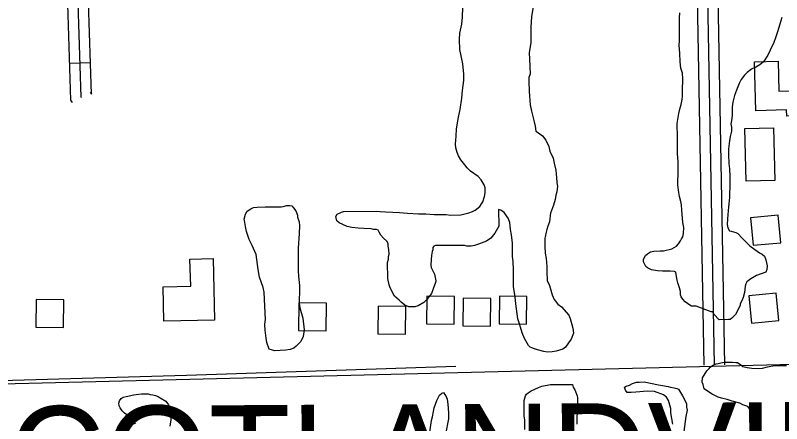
# Model space of a CAD drawing. Extents: x 3313442 to 3351311, y 721974 to 747360.
# Drawn here: x 3330551 to 3331661, y 738784 to 739375 of the extents above; entities that cross this region are included whole.
import ezdxf

# ---------------------------------------------------------------- set-up
doc = ezdxf.new("R2010")
doc.units = 0
for name, color, linetype in [('V-BLDG-OTLN', 7, 'Continuous'), ('V-ROAD-CNTR', 7, 'Continuous'), ('V-SITE-VEGE', 7, 'Continuous'), ('V-TOPO-GNAM-IDEN', 7, 'Continuous')]:
    doc.layers.add(name, color=color, linetype=linetype)

msp = doc.modelspace()

# ---------------------------------------------------------------- linework, layer by layer
at = {"layer": 'V-BLDG-OTLN'}
for points in [[(3331623.8, 739236.9), (3331621.5, 739307.6), (3331655.8, 739308.7), (3331657.2, 739265.3), (3331693.2, 739266.5), (3331694.4, 739230.3), (3331668.4, 739229.4), (3331668.2, 739238.4)], [(3331609.8, 739135.1), (3331607.8, 739211.3), (3331649.2, 739212.4), (3331651.2, 739136.2)], [(3331616, 739082), (3331619.8, 739042.2), (3331659.7, 739046), (3331655.9, 739085.8)], [(3330766.1, 738932.3), (3330764.9, 738981.9), (3330804.8, 738982.9), (3330803.8, 739022), (3330837.3, 739022.9), (3330839.4, 738934.1)], [(3331613.4, 738969.3), (3331617.2, 738929.5), (3331657, 738933.3), (3331653.2, 738973.1)], [(3330580.6, 738923.9), (3330620.6, 738923.4), (3330621.1, 738963.4), (3330581.1, 738963.9)], [(3331146.6, 738928.5), (3331186.6, 738928), (3331187, 738968), (3331147, 738968.5)], [(3331199.1, 738925.5), (3331239.1, 738925), (3331239.6, 738965), (3331199.6, 738965.5)], [(3331251.6, 738928.7), (3331291.6, 738928.2), (3331292.1, 738968.2), (3331252.1, 738968.7)], [(3330960.9, 738919), (3331000.9, 738918.5), (3331001.4, 738958.5), (3330961.4, 738959)], [(3331076.2, 738914), (3331116.2, 738913.6), (3331116.7, 738953.6), (3331076.7, 738954)]]:
    msp.add_lwpolyline(points, close=True, dxfattribs=at)
at = {"layer": 'V-ROAD-CNTR'}
msp.add_line((3330629.7, 739305.8), (3330659.7, 739306.7), dxfattribs=at)
for points in [[(3330633.4, 739248.8), (3330631.4, 739252.3), (3330625.4, 739438.1), (3330615.3, 739725.9), (3330601.7, 739956.6)], [(3330646.4, 739256.3), (3330646.3, 739256.5), (3330640.4, 739438.6), (3330630.3, 739726.6), (3330616.6, 739957.5)], [(3331532.8, 739721.5), (3331548.3, 738868.8)], [(3331547.8, 739721.8), (3331563.3, 738869.1)], [(3331562.8, 739722.1), (3331578.3, 738869.4)], [(3330659.4, 739263.8), (3330661.2, 739260.8), (3330655.4, 739439.1), (3330655.5, 739435.5)], [(3332435.9, 738888.7), (3329869.9, 738824.8)], [(3331188.9, 738867), (3330798.6, 738853.8), (3330411.9, 738842.6), (3330330.8, 738840)]]:
    msp.add_lwpolyline(points, dxfattribs=at)
at = {"layer": 'V-SITE-VEGE'}
for points in [[(3331157.5, 739087), (3331163.4, 739087), (3331175.1, 739086.8), (3331181.3, 739086.1), (3331196.1, 739086.2), (3331207.8, 739089.4), (3331213, 739091.2), (3331216.8, 739093.3), (3331223.6, 739098.2), (3331226, 739102.3), (3331228, 739105.4), (3331230.4, 739113), (3331231.7, 739118.2), (3331231.7, 739125.5), (3331229.9, 739129.9), (3331225.7, 739136.8), (3331221.5, 739141.9), (3331210.1, 739149.4), (3331205.6, 739154.2), (3331201.8, 739158.6), (3331196.2, 739166.2), (3331193, 739171.7), (3331190.9, 739176.8), (3331188.8, 739183.4), (3331188.4, 739188.5), (3331189.4, 739200.2), (3331190, 739210.9), (3331192.9, 739227.5), (3331195.3, 739238.9), (3331197.5, 739255.4), (3331198.5, 739266.1), (3331200.4, 739281), (3331200.4, 739289.9), (3331199.2, 739304.7), (3331194.9, 739325.7), (3331194.1, 739340.2), (3331194.7, 739349.2), (3331197.7, 739362.6), (3331198.7, 739372.3), (3331198.9, 739386.4)], [(3331301.9, 739393.8), (3331298.6, 739373.1), (3331297.7, 739357.9), (3331297.5, 739335.5), (3331295.2, 739321.4), (3331296.4, 739301.7), (3331296.8, 739290), (3331294.8, 739285.2), (3331294.9, 739279.7), (3331295.3, 739264.8), (3331296.9, 739245.6), (3331298.7, 739236.6), (3331302.2, 739222.9), (3331303.7, 739214.6), (3331305.1, 739207.7), (3331308.9, 739205), (3331314.8, 739200.6), (3331319.3, 739194.4), (3331323.9, 739185.5), (3331325.3, 739178.6), (3331329.9, 739168.6), (3331331.3, 739161.1), (3331334.1, 739151.1), (3331334.2, 739145.2), (3331334.9, 739140.8), (3331335.3, 739132.5), (3331336.1, 739127.7), (3331335.1, 739119.7), (3331334.1, 739114.6), (3331332.8, 739108.7), (3331330.4, 739100.4), (3331327.4, 739092.8), (3331326, 739089), (3331325.7, 739085.6), (3331325.1, 739080.7), (3331324.8, 739076.2), (3331322.4, 739070), (3331320.7, 739065.2), (3331319.4, 739059.3), (3331319.1, 739056.2), (3331318.1, 739052.8), (3331317.8, 739046.9), (3331318.1, 739041), (3331318.6, 739031), (3331319.7, 739023.1), (3331320.8, 739011.4), (3331320.9, 739003.8), (3331321.3, 738991.4), (3331324.5, 738983.9), (3331328.4, 738970.5), (3331331.5, 738964), (3331336.7, 738957.1), (3331342.3, 738953), (3331352.7, 738941), (3331354.5, 738936.2), (3331358.7, 738922.1), (3331359.5, 738914.9), (3331356.1, 738906.6), (3331352.4, 738901.1), (3331347.9, 738894.8), (3331343.8, 738891.7), (3331334.5, 738888.9), (3331328.7, 738887.8), (3331321.8, 738887.4), (3331316.3, 738888.7)], [(3331604.1, 739052.6), (3331614.8, 739041.7), (3331622.1, 739036.2), (3331629.1, 739031.5), (3331632.9, 739029.4), (3331636, 739026.7), (3331638.1, 739021.2), (3331639.9, 739012.6), (3331639.6, 739007.1), (3331638.2, 739003.3), (3331624.5, 738998.4), (3331616.6, 738993.8), (3331610.8, 738989.3), (3331609.1, 738986.5), (3331608.1, 738983.1), (3331607.1, 738973.8), (3331605.1, 738966.5), (3331603.4, 738961.7), (3331601.1, 738957.5), (3331601.1, 738955.1), (3331594.3, 738941.9), (3331588.8, 738936.7), (3331586.4, 738935), (3331584, 738934.6), (3331570.6, 738934.5), (3331562.9, 738942.7), (3331561.2, 738945.8), (3331559.1, 738946.1), (3331537, 738953.9), (3331534.6, 738953.9), (3331530.4, 738954.2), (3331528, 738955.5), (3331521.1, 738960.3), (3331517.9, 738964.4), (3331515.5, 738967.8), (3331514.4, 738970.6), (3331514.4, 738975.4), (3331513, 738980.9), (3331510.5, 738988.1), (3331509.5, 738991.9), (3331508, 738999.8), (3331507.6, 739003.3), (3331505.6, 739004.3), (3331499.7, 739004.6), (3331488.3, 739004.8), (3331481.1, 739005.5), (3331472.5, 739006.8), (3331466.6, 739009.8), (3331464.2, 739011.5), (3331461, 739018.4), (3331461, 739022.2), (3331464, 739027.4), (3331466.8, 739029.8), (3331471.2, 739032.6), (3331475.7, 739033.7), (3331485, 739034.1), (3331489.8, 739034.1), (3331501.9, 739037.3), (3331508.7, 739041.2), (3331511.4, 739044.3), (3331514.5, 739048.5), (3331516.2, 739051.6), (3331517.9, 739054.4), (3331518.9, 739059.2), (3331519.2, 739068.2), (3331517.7, 739075.4), (3331516.6, 739092.9), (3331515.8, 739100.9), (3331515.1, 739105.7), (3331513, 739112.9), (3331511.9, 739118.8), (3331510.8, 739129.1), (3331510.7, 739135.6), (3331511.3, 739144.6), (3331511.2, 739163.2), (3331510.4, 739174.9), (3331510.2, 739203.5), (3331509.7, 739213.2), (3331509.7, 739218.7), (3331512, 739233.2), (3331514, 739241.1), (3331515.3, 739245.9), (3331516.7, 739253.2), (3331517.3, 739258), (3331517.2, 739271.8), (3331517.8, 739277.7), (3331517.8, 739283.2), (3331517.4, 739291.4), (3331514.9, 739298.7), (3331513.8, 739308), (3331513.4, 739320.4), (3331512.6, 739331.7), (3331513.2, 739338.6), (3331513, 739360), (3331513.3, 739371.4), (3331513.6, 739378.9)], [(3331661.5, 739371.9), (3331657.8, 739360.8), (3331655.4, 739352.9), (3331652.1, 739342.5), (3331649.7, 739335.6), (3331644.3, 739324.9), (3331640.9, 739317.6), (3331634.8, 739307.9), (3331629.3, 739303.4), (3331623.5, 739299.9), (3331617.6, 739297.1), (3331611.1, 739292.2), (3331607, 739288.7), (3331602.6, 739282.1), (3331599.5, 739276.3), (3331595.5, 739266.6), (3331592.8, 739259.3), (3331590.4, 739249.6), (3331589.5, 739242.7), (3331589.6, 739230), (3331588.2, 739223.1), (3331587.6, 739218.3), (3331588.3, 739213.4), (3331588.4, 739207.6), (3331586.4, 739199.6), (3331585.4, 739193.4), (3331584.1, 739181.7), (3331584.2, 739173.1), (3331584.6, 739160.7), (3331585.3, 739153.1), (3331585.8, 739141.7), (3331585.9, 739132.4), (3331585.7, 739111.4), (3331584.1, 739098), (3331582.5, 739080.7), (3331581.9, 739072.5), (3331582.9, 739067.3), (3331585.4, 739063.2), (3331587.8, 739062.9), (3331594.7, 739060.8), (3331597.8, 739059.1), (3331604.1, 739052.6)], [(3331316.3, 738888.7), (3331307.3, 738891), (3331302.8, 738892.4), (3331299, 738893.7), (3331296.9, 738894.8), (3331294.5, 738897.1), (3331288.6, 738907.4), (3331285, 738915.3), (3331282.9, 738923.9), (3331281.1, 738928.4), (3331279, 738935.6), (3331277.9, 738942.8), (3331276.1, 738957.7), (3331275, 738967.6), (3331272.4, 738982.8), (3331272.4, 738991.7), (3331272.6, 739003.8), (3331272.6, 739007.2), (3331272.2, 739018.3), (3331271.1, 739026.5), (3331270.9, 739045.1), (3331269.8, 739057.5), (3331268.3, 739065.1), (3331267.2, 739075.4), (3331264.8, 739081.6), (3331259.2, 739089.5), (3331254.3, 739092.9), (3331250.9, 739094.3), (3331251.1, 739069.8), (3331245.3, 739059.8), (3331239.5, 739052.8), (3331233.3, 739048.3), (3331222, 739043.7), (3331215.8, 739041.9), (3331211.3, 739041.2), (3331205.1, 739041.2), (3331201.7, 739041.8), (3331194.8, 739042.1), (3331167.2, 739041.9), (3331159.6, 739041.8), (3331157.2, 739040.8), (3331155.9, 739039), (3331155.5, 739035.6), (3331154.5, 739033.2), (3331153.5, 739027.3), (3331153.2, 739021.5), (3331152.6, 739013.5), (3331153.3, 739010.1), (3331155.1, 739006.3), (3331158.2, 739000.5), (3331160, 738990.8), (3331159.7, 738988.4), (3331156.3, 738979.1), (3331153.6, 738972.5), (3331147.2, 738963.9), (3331142.4, 738959.3), (3331134.5, 738954.8), (3331129.7, 738953.4), (3331121, 738953.3), (3331115.2, 738955.7), (3331109.6, 738960.1), (3331106.8, 738962.8), (3331100.2, 738968.6), (3331097.5, 738973.1), (3331093.6, 738982), (3331092.5, 738985.1), (3331090.4, 738994.1), (3331090.2, 739017.5), (3331091.5, 739022.3), (3331091.5, 739026.1), (3331092.2, 739029.6), (3331092.1, 739036.1), (3331091.1, 739040.9), (3331091, 739044.7), (3331088.9, 739048.2), (3331084.1, 739052.6), (3331080.2, 739056.7), (3331077.8, 739061.2), (3331076.4, 739064.3), (3331074, 739064.9), (3331069.8, 739065.2), (3331066.4, 739065.9), (3331055.7, 739066.8), (3331047.4, 739067.1), (3331038.1, 739068.1), (3331031.6, 739069.4), (3331019.8, 739074.8), (3331016.7, 739077.6), (3331014.9, 739083.7), (3331017.3, 739087.2), (3331023.1, 739090.4), (3331026.2, 739091.4), (3331073.8, 739091.8), (3331079.6, 739091.2), (3331087.2, 739090.9), (3331097.5, 739090.3), (3331107.2, 739089.7), (3331118.9, 739088.7), (3331135.1, 739087.8), (3331145.5, 739087.6), (3331157.5, 739087)], [(3331623.5, 738780.9), (3331623.4, 738788.8), (3331623, 738794), (3331615.4, 738803.2), (3331614, 738806.7), (3331611.9, 738808.7), (3331604.6, 738811.4), (3331600.5, 738813.5), (3331589.4, 738816.8), (3331582.2, 738819.2), (3331573.9, 738820.8), (3331569.1, 738822.5), (3331565.2, 738824.2), (3331560.4, 738826.6), (3331553.5, 738831), (3331549, 738834.4), (3331547.5, 738840.6), (3331546.1, 738844), (3331546.4, 738850.6), (3331552.6, 738860.3), (3331556, 738863.8), (3331557.3, 738865.8), (3331560.8, 738868.3), (3331562.8, 738869), (3331566.3, 738870.7), (3331569, 738871.1), (3331573.1, 738872.2), (3331575.5, 738872.5), (3331578.3, 738873.2), (3331589.7, 738873.3), (3331594.8, 738872.7), (3331596.9, 738872.7), (3331601.8, 738869.3), (3331604.9, 738866.9), (3331611.1, 738865.2), (3331618, 738864.3), (3331627.3, 738864), (3331633.2, 738864.4), (3331640.4, 738866.5), (3331650.7, 738868), (3331656.9, 738868.4), (3331667.9, 738868.4)], [(3331288.9, 738775.8), (3331288.8, 738789.6), (3331288.1, 738795.1), (3331287.9, 738817.8), (3331289.9, 738824.4), (3331291.3, 738826.8), (3331293.7, 738828.9), (3331298.1, 738831.4), (3331308.8, 738836.3), (3331313.6, 738838.4), (3331326, 738840.5), (3331358, 738840.8), (3331359.1, 738836.7), (3331361.5, 738832.9), (3331365, 738824.3), (3331365.1, 738821.2), (3331365.5, 738811.9), (3331365.2, 738805.7), (3331364.2, 738793.3), (3331364.3, 738783.3)], [(3331503.2, 738783.4), (3331500.7, 738799.9), (3331500.3, 738806.1), (3331497.1, 738817.4), (3331494.3, 738822.3), (3331489.8, 738825.7), (3331476.6, 738830.7), (3331466.6, 738831.3), (3331449.8, 738829.8), (3331443.2, 738829.1), (3331437, 738829), (3331434.9, 738832.5), (3331433.5, 738836.9), (3331435.9, 738838.3), (3331440.7, 738839.7), (3331445.2, 738842.2), (3331450.7, 738844), (3331454.8, 738844.3), (3331461.7, 738844.4), (3331482.4, 738840.1)], [(3331482.4, 738840.1), (3331488.3, 738839.4), (3331496.6, 738837.8), (3331500, 738836.8), (3331505.2, 738836.1), (3331509, 738835.1), (3331511.4, 738834.1), (3331517.3, 738824.5), (3331523.3, 738813.2), (3331523.3, 738808), (3331524.1, 738803.5), (3331522.1, 738794.2), (3331521.1, 738787), (3331519.5, 738772.8)], [(3331151.5, 738771.6), (3331153.7, 738788.8), (3331155.1, 738793.7), (3331156.7, 738801.6), (3331157.4, 738806.8), (3331161.4, 738817.5), (3331165.5, 738825.1), (3331168.9, 738828.3), (3331171, 738829), (3331172.4, 738826.6), (3331174.5, 738824.2), (3331176.2, 738819.4), (3331176.9, 738815.9), (3331178.1, 738807), (3331178.5, 738798.7), (3331178.2, 738791.1), (3331174.2, 738768.7)], [(3330717.4, 738792.9), (3330715, 738795), (3330709.1, 738799.1), (3330705.6, 738802.5), (3330702.8, 738806.9), (3330701.4, 738809.7), (3330700.7, 738813.8), (3330701.7, 738817.3), (3330704.1, 738820.7), (3330707.2, 738822.5), (3330711.3, 738823.5), (3330717.9, 738825), (3330722, 738826), (3330733.7, 738827.2), (3330743, 738827.2), (3330746.1, 738826.2), (3330749.9, 738825.9), (3330753.7, 738824.9), (3330757.8, 738823.6), (3330760.6, 738821.5), (3330768.6, 738816.8), (3330772.8, 738811.3), (3330774.9, 738805.4), (3330774.9, 738801.7), (3330776, 738795.5), (3330776, 738789.6), (3330774.7, 738780.3)], [(3330724.7, 738783.3), (3330723, 738786.8), (3330720.9, 738789.5), (3330717.4, 738792.9)]]:
    msp.add_lwpolyline(points, dxfattribs=at)
msp.add_lwpolyline([(3330911.4, 738974.4), (3330909.6, 738981.2), (3330904.3, 738996), (3330902.8, 739007.4), (3330900.6, 739021.5), (3330899.9, 739028.7), (3330893.9, 739041.8), (3330889.7, 739050.7), (3330885.8, 739062.4), (3330884.4, 739069.3), (3330883, 739078.2), (3330882.2, 739080.3), (3330884.3, 739087.5), (3330886.6, 739091.7), (3330891.8, 739095.2), (3330895.9, 739096.9), (3330901.1, 739097.6), (3330912.8, 739097.7), (3330918.6, 739098.1), (3330930, 739097.9), (3330935.9, 739097.9), (3330938.6, 739098.6), (3330944.1, 739099.7), (3330948.6, 739099.8), (3330951.4, 739099.4), (3330953.8, 739096.3), (3330957.3, 739092.2), (3330959.4, 739085.7), (3330959.8, 739083), (3330961.9, 739076.4), (3330962.3, 739070.6), (3330962, 739059.5), (3330960.5, 739038.2), (3330960.7, 739015.1), (3330960.4, 739005.8), (3330960.8, 738997.2), (3330962.6, 738984.1), (3330962.7, 738975.1), (3330962.1, 738963.4), (3330962.1, 738958.6), (3330962.9, 738951.7), (3330967.1, 738936.6), (3330969.3, 738919.7), (3330968, 738910), (3330964.3, 738903.1), (3330957.8, 738896.2), (3330954.4, 738893.4), (3330949.2, 738891.3), (3330942.7, 738890.2), (3330934.4, 738889.8), (3330926.2, 738889.7), (3330921.7, 738890.7), (3330918.6, 738892.1), (3330915, 738901.3), (3330914, 738907.9), (3330912.8, 738919.2), (3330912.4, 738927.5), (3330912.7, 738932), (3330913.1, 738934.4)], close=True, dxfattribs=at)

# ---------------------------------------------------------------- texts
at = {"layer": 'V-TOPO-GNAM-IDEN'}
msp.add_text('SCOTLANDVILLE', height=145, rotation=0.3179, dxfattribs=at).set_placement((3330411.6, 738663.2))

doc.saveas('drawing.dxf')
